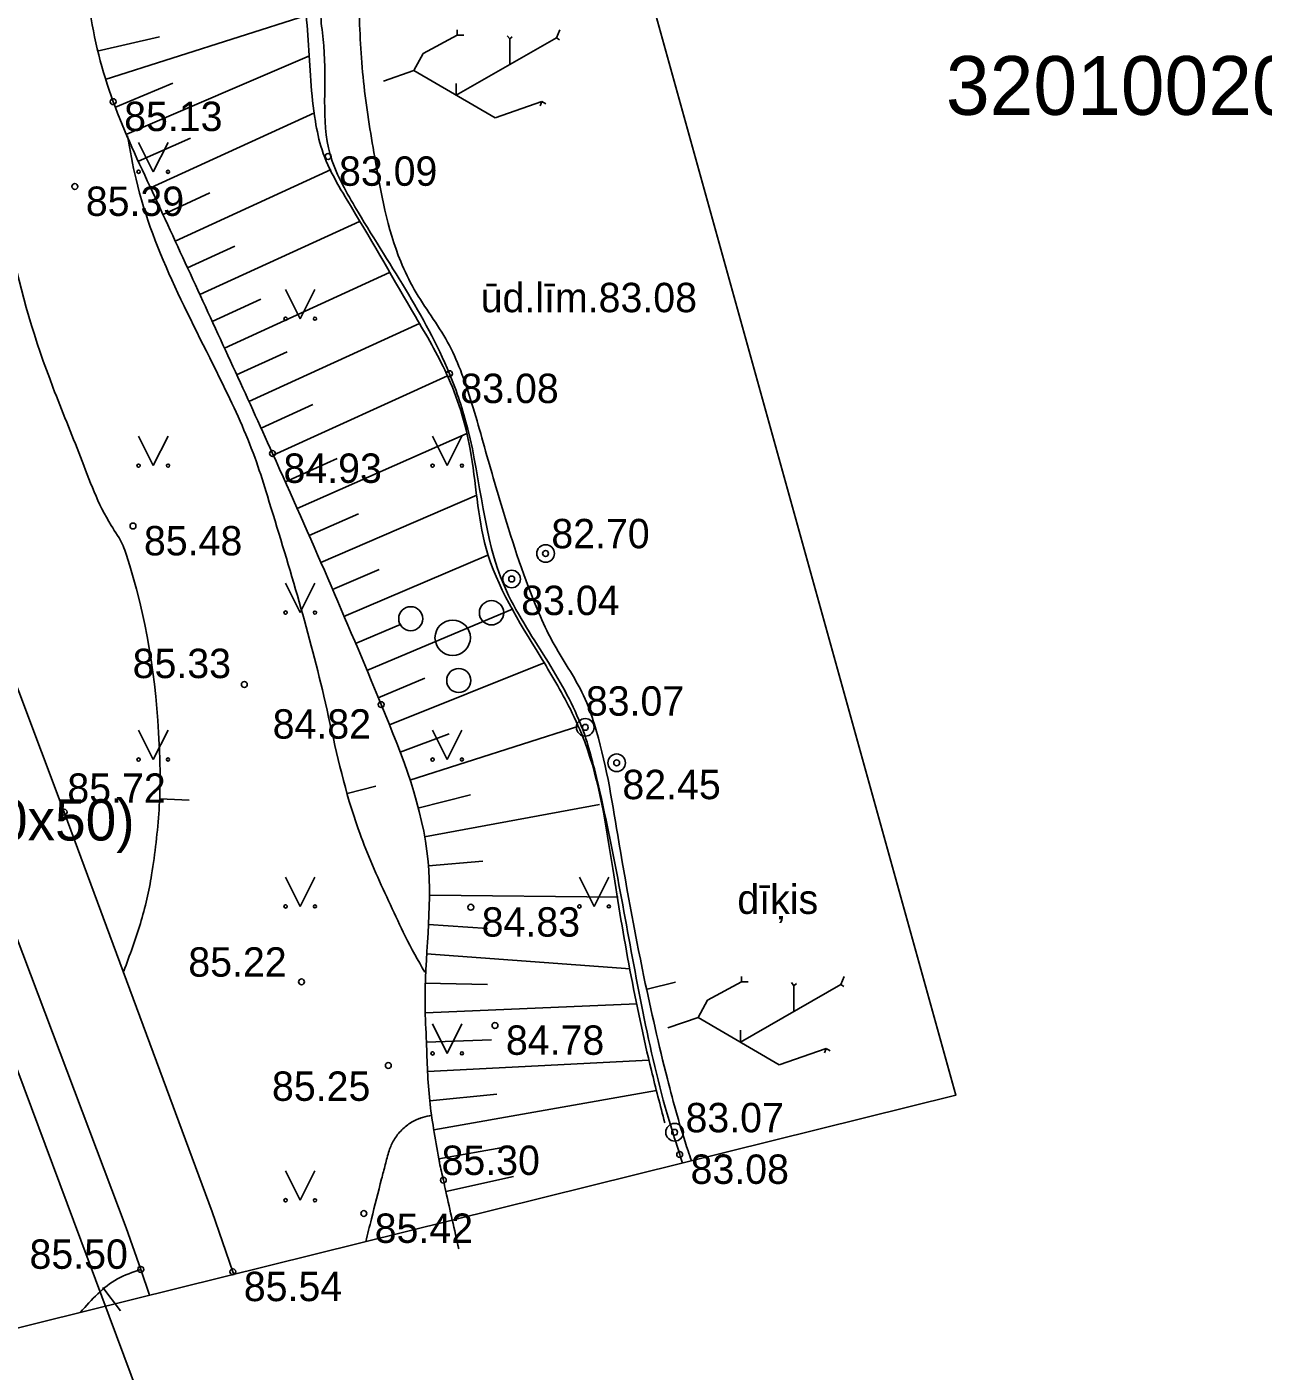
# Model space of a CAD drawing. Extents: x 576692 to 577659, y 273254 to 273799.
# Drawn here: x 576770.35 to 576791.38, y 273657.09 to 273679.97 of the extents above; entities that cross this region are included whole.
import ezdxf

# ---------------------------------------------------------------- set-up
doc = ezdxf.new("R2010")
doc.units = 0
for name, color, linetype in [('BUVE_EKAS_ADRS_TKST_#', 7, 'Continuous'), ('BUVE_EKAS_BPAL_####_#', 7, 'Continuous'), ('CELI_CAPM_####_####_#', 7, 'Continuous'), ('CELI_CMAL_####_####_#', 7, 'Continuous'), ('CELI_TAKA_####_####_#', 7, 'Continuous'), ('ELEK_STUT_####_####_#', 7, 'Continuous'), ('GAZE_ELEM_####_####_#', 7, 'Continuous'), ('GAZE_VADP_ZSPD_TKST_#', 7, 'Continuous'), ('GEOD_SITP_####_TKST_#', 7, 'Continuous'), ('HIDT_REZV_####_TKST_#', 7, 'Continuous'), ('LKAN_ELEM_PAST_TKST_#', 7, 'Continuous'), ('LKAN_VADP_PAST_####_I', 7, 'Continuous'), ('NORB_ZOGS_ZSTP_####_#', 7, 'Continuous'), ('RELJ_ELEM_####_####_#', 7, 'Continuous'), ('SAKT_ELEM_####_####_#', 7, 'Continuous'), ('SILT_VADP_UDEN_####_#', 7, 'Continuous')]:
    doc.layers.add(name, color=color, linetype=linetype)

msp = doc.modelspace()

# ---------------------------------------------------------------- linework, layer by layer
at = {"layer": 'BUVE_EKAS_ADRS_TKST_#'}
for p, q in [((576777.09, 273679.515), (576777.671, 273679.826)), ((576777.671, 273679.826), (576777.671, 273679.917)), ((576777.671, 273679.826), (576777.785, 273679.826)), ((576778.564, 273679.76), (576778.519, 273679.815)), ((576779.358, 273679.78), (576779.416, 273679.916)), ((576777.652, 273678.803), (576779.358, 273679.78)), ((576778.564, 273679.76), (576778.607, 273679.796)), ((576778.564, 273679.325), (576778.564, 273679.76)), ((576779.358, 273679.78), (576779.413, 273679.747)), ((576776.934, 273679.222), (576777.09, 273679.515)), ((576776.416, 273679.043), (576776.934, 273679.222)), ((576776.934, 273679.222), (576778.314, 273678.416)), ((576777.652, 273678.803), (576777.652, 273679.003)), ((576778.314, 273678.416), (576779.112, 273678.694)), ((576779.112, 273678.694), (576779.081, 273678.621)), ((576779.112, 273678.694), (576779.18, 273678.654)), ((576782.507, 273663.716), (576782.507, 273663.807)), ((576784.194, 273663.67), (576784.252, 273663.806)), ((576781.926, 273663.405), (576782.507, 273663.716)), ((576782.488, 273662.693), (576784.194, 273663.67)), ((576782.507, 273663.716), (576782.621, 273663.716)), ((576783.4, 273663.65), (576783.355, 273663.705)), ((576783.4, 273663.65), (576783.443, 273663.686)), ((576783.4, 273663.215), (576783.4, 273663.65)), ((576784.194, 273663.67), (576784.249, 273663.637)), ((576781.77, 273663.112), (576781.926, 273663.405)), ((576781.252, 273662.933), (576781.77, 273663.112)), ((576781.77, 273663.112), (576783.15, 273662.306)), ((576782.488, 273662.693), (576782.488, 273662.893)), ((576783.15, 273662.306), (576783.948, 273662.584)), ((576783.948, 273662.584), (576783.917, 273662.511)), ((576783.948, 273662.584), (576784.016, 273662.544))]:
    msp.add_line(p, q, dxfattribs=at)
for centre in [(576779.174, 273671.005), (576778.596, 273670.571), (576779.849, 273668.047), (576780.383, 273667.444), (576781.369, 273661.157)]:
    msp.add_circle(centre, 0.15, dxfattribs=at)
at = {"layer": 'CELI_CAPM_####_####_#'}
for points in [[(576773.869, 273658.741), (576773.854, 273658.784), (576773.503, 273659.803), (576770.984, 273666.605), (576766.299, 273679.057), (576764.543, 273683.538), (576764.259, 273684.554), (576764.25, 273685.513), (576764.288, 273686.523), (576764.428, 273692.633), (576764.527, 273693.163), (576767.396, 273701.827), (576768.01, 273703.188), (576772.621, 273713.302), (576777.579, 273724.305)], [(576775.322, 273724.131), (576774.601, 273722.477), (576775.024, 273722.324), (576771.324, 273714.127), (576766.646, 273703.83), (576766.03, 273702.46), (576765.472, 273700.84), (576763.518, 273694.624), (576763.117, 273693.591), (576762.914, 273692.62), (576762.805, 273686.629), (576762.771, 273685.624), (576762.737, 273684.906), (576763.015, 273683.516), (576764.654, 273679.032), (576769.528, 273666.179), (576772.041, 273659.532), (576772.286, 273658.824), (576772.437, 273658.386)]]:
    msp.add_lwpolyline(points, dxfattribs=at)
at = {"layer": 'CELI_TAKA_####_####_#'}
msp.add_lwpolyline([(576848.447, 273595.284), (576850.413, 273611.975), (576839.74, 273611.3), (576799.298, 273680.086), (576786.491, 273690.257), (576780.2, 273683.233), (576786.155, 273661.79), (576765.1, 273656.565), (576764.662, 273653.384), (576732.149, 273649.138), (576726.076, 273650.997), (576719.157, 273649.712), (576724.595, 273660.398), (576733.342, 273685.822), (576746.079, 273731.492)], dxfattribs=at)
at = {"layer": 'ELEK_STUT_####_####_#'}
msp.add_line((576781.385, 273663.713), (576780.9, 273663.593), dxfattribs=at)
msp.add_spline([(576781.655, 273660.674), (576781.598, 273660.841), (576781.246, 273662.068), (576780.848, 273663.8), (576780.402, 273666.21), (576780.006, 273668.093), (576779.82, 273668.587), (576779.56, 273669.054), (576779.287, 273669.515), (576779.059, 273669.996), (576778.44, 273671.764), (576778.09, 273672.972), (576777.724, 273674.128), (576777.507, 273674.603), (576777.226, 273675.05), (576776.94, 273675.497), (576776.71, 273675.971), (576776.267, 273677.75), (576776.076, 273679.036), (576776.026, 273679.68), (576776.013, 273680.317), (576776.135, 273681.001), (576776.4, 273681.673), (576776.676, 273682.346), (576776.833, 273683.032), (576776.94, 273683.888), (576776.846, 273685.038), (576776.734, 273685.836), (576776.505, 273687.076), (576776.58, 273687.714), (576777.345, 273691.31), (576777.594, 273692.158), (576777.931, 273692.99), (576778.258, 273693.812), (576778.387, 273694.222), (576778.476, 273694.632), (576778.436, 273694.883), (576778.29, 273695.128), (576778.123, 273695.373), (576778.016, 273695.622), (576777.97, 273695.864), (576777.937, 273696.12), (576778.016, 273696.611), (576778.25, 273697.042), (576778.494, 273697.466), (576779.008, 273698.293), (576779.552, 273699.101), (576780.118, 273699.898), (576780.834, 273700.829), (576781.192, 273701.294), (576781.531, 273701.771), (576781.761, 273702.157), (576781.963, 273702.559), (576782.162, 273702.965), (576782.379, 273703.361), (576783.474, 273704.863), (576783.856, 273705.225), (576784.068, 273705.377), (576784.286, 273705.517), (576784.851, 273705.517), (576785.021, 273705.353), (576785.155, 273705.173), (576785.275, 273704.774), (576785.265, 273704.403), (576785.227, 273704.029), (576785.081, 273703.29), (576784.586, 273701.576), (576784.291, 273700.897), (576783.929, 273700.245), (576783.574, 273699.588), (576783.297, 273698.89), (576783.016, 273696.963), (576783.02, 273695.989), (576783.067, 273695.021), (576783.103, 273694.576), (576783.165, 273694.134), (576783.262, 273693.693), (576783.403, 273693.254), (576783.559, 273692.883), (576783.7, 273692.679), (576783.864, 273692.517), (576784.389, 273692.292), (576784.815, 273692.256), (576785.363, 273692.3), (576785.72, 273692.399), (576786.083, 273692.578), (576786.32, 273692.795), (576786.541, 273693.149), (576786.789, 273693.689), (576787.124, 273694.61), (576787.341, 273695.392), (576787.377, 273695.816), (576787.218, 273696.205), (576787.074, 273696.483), (576787.107, 273696.831), (576787.137, 273696.903), (576787.172, 273696.976), (576787.268, 273697.039), (576787.575, 273696.898), (576787.783, 273696.811), (576787.97, 273696.784), (576788.258, 273697.005), (576788.726, 273697.259), (576788.891, 273697.319), (576789.063, 273697.36), (576789.236, 273697.403), (576789.401, 273697.467), (576789.749, 273697.734), (576790.384, 273698.531), (576790.511, 273699.039), (576790.337, 273699.768), (576790.207, 273700.029), (576790.044, 273700.273), (576789.916, 273700.542), (576789.829, 273700.785), (576789.807, 273701.355), (576789.883, 273702.115), (576790.097, 273704.111), (576790.331, 273705.756), (576790.518, 273706.867), (576790.939, 273708.386), (576791.702, 273710.052), (576792.372, 273711.212), (576792.879, 273711.925), (576793.213, 273712.22), (576793.487, 273712.3), (576793.574, 273712.039), (576792.942, 273711.019), (576792.547, 273710.348), (576791.875, 273708.874), (576791.381, 273707.59), (576791.167, 273706.727), (576790.932, 273705.121), (576790.685, 273703.227), (576790.531, 273701.648), (576790.551, 273700.812), (576790.839, 273700.176), (576791.1, 273699.581), (576791.187, 273698.919), (576790.953, 273698.183), (576790.404, 273697.42), (576789.99, 273697.018), (576789.2, 273696.657), (576789, 273696.592), (576788.794, 273696.544), (576788.391, 273696.383), (576788.224, 273696.035), (576788.159, 273695.335), (576788.071, 273694.134), (576788.04, 273693.651), (576788.048, 273693.294), (576788.244, 273692.639), (576788.558, 273692.026), (576788.879, 273691.706), (576791.459, 273689.649), (576797.983, 273684.662), (576799.135, 273683.867), (576801.011, 273683.002), (576803.058, 273681.765), (576804.293, 273680.709), (576804.792, 273680.043), (576805.327, 273678.757), (576805.553, 273678.31), (576805.969, 273678.02), (576806.825, 273678.223), (576807.172, 273678.313), (576807.866, 273678.514), (576808.167, 273678.535), (576808.272, 273678.469), (576808.197, 273678.35), (576807.951, 273678.238), (576807.574, 273678.036), (576806.891, 273677.751), (576805.749, 273677), (576805.859, 273676.057), (576805.969, 273675.349), (576806.013, 273675.146), (576806.17, 273674.787), (576806.278, 273674.737), (576806.635, 273674.761), (576807.015, 273674.811), (576807.159, 273674.831), (576807.999, 273674.897), (576808.295, 273674.667), (576808.082, 273674.136), (576807.366, 273673.959), (576807.092, 273673.91), (576806.672, 273673.746), (576806.654, 273673.413), (576806.748, 273673.021), (576807.171, 273671.649), (576807.647, 273670.487), (576808.044, 273670.213), (576808.672, 273670.123), (576809.15, 273670.231), (576809.443, 273670.518), (576809.814, 273671.033), (576810.125, 273671.338), (576810.52, 273671.326), (576811.279, 273670.985), (576811.309, 273670.751), (576811.088, 273670.769), (576810.585, 273670.883), (576810.179, 273670.793), (576809.683, 273670.351), (576809.055, 273669.639), (576809.049, 273669.178), (576809.294, 273668.939), (576811.028, 273668.029)], degree=3, dxfattribs=at)
at = {"layer": 'GAZE_ELEM_####_####_#'}
for p, q in [((576771.68, 273679.069), (576775.098, 273680.162)), ((576771.547, 273679.55), (576772.607, 273679.796)), ((576772.05, 273678.14), (576775.156, 273679.472)), ((576771.856, 273678.601), (576772.834, 273679.006)), ((576772.455, 273677.226), (576775.244, 273678.503)), ((576772.25, 273677.682), (576773.135, 273678.072)), ((576772.874, 273676.318), (576775.524, 273677.541)), ((576772.665, 273676.772), (576773.463, 273677.14)), ((576773.293, 273675.41), (576776.01, 273676.656)), ((576773.084, 273675.864), (576773.886, 273676.233)), ((576773.709, 273674.5), (576776.521, 273675.787)), ((576773.501, 273674.955), (576774.33, 273675.335)), ((576774.125, 273673.591), (576777.029, 273674.918)), ((576773.917, 273674.046), (576774.775, 273674.438)), ((576774.541, 273672.681), (576777.505, 273674.029)), ((576774.333, 273673.136), (576775.216, 273673.54)), ((576774.95, 273671.769), (576777.82, 273673.041)), ((576774.747, 273672.226), (576775.626, 273672.622)), ((576775.35, 273670.853), (576778.002, 273672)), ((576775.151, 273671.311), (576775.993, 273671.679)), ((576775.744, 273669.933), (576778.203, 273670.98)), ((576775.548, 273670.393), (576776.345, 273670.734)), ((576776.134, 273669.012), (576778.621, 273670.064)), ((576775.939, 273669.473), (576776.714, 273669.802)), ((576776.52, 273668.09), (576779.149, 273669.146)), ((576776.328, 273668.552), (576777.119, 273668.886)), ((576776.701, 273667.624), (576777.535, 273667.934)), ((576776.864, 273667.151), (576779.74, 273668.068)), ((576777.003, 273666.671), (576777.894, 273666.899)), ((576777.112, 273666.183), (576780.093, 273666.736)), ((576777.183, 273665.688), (576778.105, 273665.768)), ((576777.202, 273665.189), (576780.406, 273665.155)), ((576777.181, 273664.69), (576778.184, 273664.625)), ((576777.146, 273664.191), (576780.615, 273663.94)), ((576777.121, 273663.692), (576778.186, 273663.673)), ((576777.129, 273663.192), (576780.724, 273663.344)), ((576777.146, 273662.692), (576778.252, 273662.728)), ((576777.166, 273662.192), (576780.929, 273662.387)), ((576777.203, 273661.694), (576778.345, 273661.805)), ((576777.271, 273661.199), (576781.062, 273661.866)), ((576777.358, 273660.706), (576778.506, 273660.908)), ((576777.477, 273660.152), (576778.627, 273660.406))]:
    msp.add_line(p, q, dxfattribs=at)
msp.add_spline([(576791.053, 273723.247), (576786.777, 273723.358), (576785.853, 273723.331), (576784.941, 273723.192), (576784.038, 273722.93), (576783.59, 273722.749), (576783.142, 273722.532), (576782.382, 273722.029), (576781.761, 273721.406), (576781.269, 273720.685), (576781.069, 273720.293), (576780.897, 273719.883), (576780.716, 273719.093), (576780.667, 273718.284), (576780.617, 273717.482), (576780.432, 273716.715), (576780.102, 273715.97), (576779.933, 273715.597), (576779.779, 273715.22), (576779.019, 273713.137), (576778.296, 273711.041), (576777.889, 273709.532), (576777.585, 273707.993), (576777.259, 273706.456), (576777.049, 273705.699), (576776.786, 273704.953), (576776.187, 273703.759), (576775.433, 273702.661), (576774.588, 273701.62), (576773.716, 273700.6), (576773.39, 273700.273), (576773.037, 273699.974), (576772.692, 273699.666), (576772.393, 273699.312), (576771.842, 273698.068), (576770.97, 273694.555), (576770.948, 273693.639), (576771.025, 273692.723), (576771.358, 273690.891), (576771.727, 273689.057), (576771.881, 273687.681), (576771.889, 273687.222), (576771.79, 273685.908), (576771.593, 273684.593), (576771.405, 273683.278), (576771.329, 273681.964), (576771.349, 273681.138), (576771.414, 273680.312), (576771.818, 273678.693), (576772.486, 273677.158), (576773.173, 273675.669), (576774.529, 273672.707), (576776.378, 273668.434), (576777.175, 273665.767), (576777.124, 273663.311), (576777.146, 273662.692), (576777.166, 273662.192), (576777.203, 273661.694), (576777.268, 273661.219), (576777.358, 273660.706), (576777.37, 273660.64), (576777.435, 273660.343), (576777.477, 273660.152), (576777.586, 273659.664), (576777.697, 273659.176)], degree=3, dxfattribs=at)
at = {"layer": 'GEOD_SITP_####_TKST_#'}
for p, q in [((576776.284, 273667.049), (576775.8, 273666.922)), ((576773.109, 273666.806), (576772.61, 273666.83)), ((576771.942, 273658.119), (576771.64, 273658.518))]:
    msp.add_line(p, q, dxfattribs=at)
for points in [[(576771.012, 273694.903), (576770.897, 273694.749), (576770.848, 273694.681), (576770.769, 273694.511), (576770.586, 273693.743), (576769.497, 273689.762), (576769.267, 273688.405), (576769.27, 273687.222), (576769.378, 273686.039), (576769.501, 273684.856), (576769.548, 273683.673), (576769.52, 273683.23), (576769.451, 273682.81), (576769.357, 273682.394), (576769.262, 273681.979), (576769.188, 273681.562), (576769.176, 273680.6), (576769.604, 273678.839), (576769.869, 273677.731), (576769.979, 273677.003), (576770.021, 273676.635), (576770.081, 273676.271), (576770.793, 273673.833), (576771.261, 273672.65), (576771.782, 273671.484), (576771.987, 273671.135), (576772.039, 273670.993), (576772.601, 273667.751), (576772.598, 273666.644), (576772.546, 273666.09), (576772.472, 273665.54), (576772.28, 273664.711), (576771.998, 273663.9)], [(576777.12, 273663.88), (576776.785, 273664.494), (576776.534, 273665.028), (576776.287, 273665.565), (576775.87, 273666.668), (576775.401, 273668.578), (576774.441, 273671.984), (576774.254, 273672.564), (576773.73, 273673.787), (576772.206, 273677.373), (576772.061, 273678.112)], [(576777.238, 273661.449), (576777.082, 273661.408), (576777.034, 273661.394), (576776.986, 273661.375), (576776.894, 273661.328), (576776.728, 273661.197), (576776.596, 273661.031), (576776.512, 273660.843), (576776.446, 273660.605), (576776.384, 273660.365), (576776.211, 273659.682), (576776.115, 273659.299)], [(576772.286, 273658.824), (576771.888, 273658.661), (576771.261, 273658.094)]]:
    msp.add_spline(points, degree=3, dxfattribs=at)
at = {"layer": 'LKAN_ELEM_PAST_TKST_#'}
for p, q in [((576772.25, 273678), (576772.5, 273677.5)), ((576772.5, 273677.5), (576772.75, 273678)), ((576774.75, 273675.5), (576775, 273675)), ((576775, 273675), (576775.25, 273675.5)), ((576772.25, 273673), (576772.5, 273672.5)), ((576772.5, 273672.5), (576772.75, 273673)), ((576777.25, 273673), (576777.5, 273672.5)), ((576777.5, 273672.5), (576777.75, 273673)), ((576774.75, 273670.5), (576775, 273670)), ((576775, 273670), (576775.25, 273670.5)), ((576772.25, 273668), (576772.5, 273667.5)), ((576772.5, 273667.5), (576772.75, 273668)), ((576777.25, 273668), (576777.5, 273667.5)), ((576777.5, 273667.5), (576777.75, 273668)), ((576774.75, 273665.5), (576775, 273665)), ((576775, 273665), (576775.25, 273665.5)), ((576779.75, 273665.5), (576780, 273665)), ((576780, 273665), (576780.25, 273665.5)), ((576777.25, 273663), (576777.5, 273662.5)), ((576777.5, 273662.5), (576777.75, 273663)), ((576774.75, 273660.5), (576775, 273660)), ((576775, 273660), (576775.25, 273660.5))]:
    msp.add_line(p, q, dxfattribs=at)
for centre, radius in [((576772.25, 273677.5), 0.028), ((576772.75, 273677.5), 0.0263), ((576774.75, 273675), 0.028), ((576775.25, 273675), 0.0263), ((576772.25, 273672.5), 0.028), ((576772.75, 273672.5), 0.0263), ((576777.25, 273672.5), 0.028), ((576777.75, 273672.5), 0.0263), ((576778.254, 273669.997), 0.207), ((576774.75, 273670), 0.028), ((576775.25, 273670), 0.0263), ((576776.879, 273669.896), 0.204), ((576777.593, 273669.572), 0.301), ((576777.696, 273668.844), 0.205), ((576772.25, 273667.5), 0.028), ((576772.75, 273667.5), 0.0263), ((576777.25, 273667.5), 0.028), ((576777.75, 273667.5), 0.0263), ((576774.75, 273665), 0.028), ((576775.25, 273665), 0.0263), ((576779.75, 273665), 0.028), ((576780.25, 273665), 0.0263), ((576777.25, 273662.5), 0.028), ((576777.75, 273662.5), 0.0263), ((576774.75, 273660), 0.028), ((576775.25, 273660), 0.0263)]:
    msp.add_circle(centre, radius, dxfattribs=at)
at = {"layer": 'LKAN_VADP_PAST_####_I'}
for points in [[(576781.501, 273660.635), (576781.496, 273660.65), (576781.455, 273660.779), (576781.275, 273661.357), (576780.828, 273663.211), (576780.123, 273666.836), (576779.986, 273667.411), (576779.861, 273667.85), (576779.768, 273668.105), (576779.181, 273669.215), (576778.472, 273670.451), (576777.851, 273673.122), (576777.538, 273674.065), (576775.93, 273676.904), (576775.509, 273677.797), (576775.401, 273679.642), (576775.37, 273680.519), (576775.604, 273681.014), (576776.206, 273681.628), (576776.467, 273682.088), (576776.752, 273682.97), (576776.844, 273683.941), (576776.692, 273685.467), (576776.546, 273686.299), (576776.429, 273686.931), (576776.367, 273687.274), (576775.96, 273687.442), (576775.277, 273687.548), (576774.978, 273687.628), (576775.079, 273688.182), (576775.262, 273688.735), (576776.124, 273691.449), (576777.389, 273694.737), (576777.094, 273696.247), (576779.545, 273700.17), (576784.37, 273706.465), (576784.738, 273706.771), (576785.485, 273706.019), (576785.956, 273704.96), (576785.856, 273704.317), (576785.373, 273702.238), (576785.159, 273701.215), (576783.895, 273698.386), (576783.48, 273693.464), (576783.621, 273693.041), (576783.797, 273692.76), (576784.337, 273692.438), (576785.992, 273692.705), (576786.226, 273692.911), (576786.555, 273693.398), (576786.759, 273693.851), (576787.04, 273694.781), (576787.201, 273695.715), (576786.917, 273696.707), (576787.297, 273697.174), (576787.96, 273696.896)], [(576789.072, 273691.951), (576798.903, 273684.143), (576801.14, 273683.05), (576804.525, 273680.93), (576805.205, 273679.39), (576805.32, 273679.054), (576805.996, 273678.127), (576807.505, 273678.472), (576808.011, 273678.608), (576808.59, 273678.607), (576807.633, 273677.996), (576806.974, 273677.719), (576806.026, 273677.175), (576805.879, 273676.66), (576806.152, 273675.206), (576806.224, 273674.944), (576806.307, 273674.87), (576806.449, 273674.852), (576806.612, 273674.884)]]:
    msp.add_spline(points, degree=3, dxfattribs=at)
at = {"layer": 'RELJ_ELEM_####_####_#'}
for centre in [(576771.818, 273678.693), (576775.474, 273677.762), (576771.166, 273677.249), (576777.538, 273674.065), (576774.529, 273672.707), (576772.155, 273671.473), (576779.174, 273671.005), (576778.596, 273670.571), (576774.049, 273668.777), (576776.378, 273668.434), (576779.849, 273668.047), (576780.383, 273667.444), (576770.984, 273666.605), (576777.901, 273664.986), (576775.022, 273663.717), (576778.313, 273662.975), (576776.498, 273662.294), (576781.369, 273661.157), (576781.455, 273660.779), (576777.435, 273660.343), (576776.081, 273659.775), (576772.286, 273658.824), (576773.854, 273658.784)]:
    msp.add_circle(centre, 0.05, dxfattribs=at)
at = {"layer": 'SAKT_ELEM_####_####_#'}
msp.add_spline([(576781.202, 273661.318), (576780.974, 273662.21), (576780.316, 273665.645), (576779.839, 273667.799), (576779.595, 273668.354), (576779.079, 273669.26), (576778.162, 273671.093), (576777.891, 273672.78), (576777.488, 273674.065), (576776.96, 273675.037), (576775.871, 273676.897), (576775.37, 273677.874), (576775.257, 273678.364), (576775.133, 273679.739), (576775.03, 273681.114), (576774.961, 273682.49), (576774.938, 273683.867), (576774.87, 273687.097), (576774.815, 273687.689), (576774.984, 273690.271), (576775.018, 273691.339), (576775.059, 273691.873), (576775.087, 273692.139), (576775.122, 273692.406), (576775.896, 273694.808), (576777.024, 273697.098), (576779.3, 273701.959), (576781.575, 273706.819), (576782.904, 273709.89), (576783.054, 273710.383), (576783.121, 273710.894), (576783.116, 273711.95), (576783.095, 273713.018), (576783.268, 273714.057), (576783.685, 273714.889), (576783.983, 273715.248), (576784.343, 273715.563), (576785.305, 273716.116), (576786.325, 273716.506), (576787.343, 273716.859), (576787.832, 273717.061), (576788.297, 273717.301), (576788.701, 273717.648), (576789.074, 273718.078), (576789.469, 273718.444), (576789.938, 273718.601), (576790.426, 273718.77)], degree=3, dxfattribs=at)
at = {"layer": 'SILT_VADP_UDEN_####_#'}
for points in [[(576776.102, 273646.342), (576764.98, 273676.18), (576762.24, 273683.67), (576762.48, 273692.95), (576765.79, 273703), (576773.75, 273720.17), (576775.79, 273724.09), (576819.3, 273727.418), (576829.949, 273731.794)], [(576722.81, 273698.708), (576735.14, 273689.6), (576764.98, 273676.18), (576776.102, 273646.342)]]:
    msp.add_lwpolyline(points, dxfattribs=at)

# ---------------------------------------------------------------- texts
at = {"layer": 'BUVE_EKAS_BPAL_####_#'}
msp.add_text('32010020107', height=1, dxfattribs=at).set_placement((576785.985, 273678.469))
at = {"layer": 'CELI_CMAL_####_####_#'}
msp.add_text('b(50x50)', height=0.7, dxfattribs=at).set_placement((576768.487, 273666.122))
at = {"layer": 'GAZE_VADP_ZSPD_TKST_#'}
for s, p in [('ūd.līm.83.08', (576778.07, 273675.111)), ('dīķis', (576782.437, 273664.873))]:
    msp.add_text(s, height=0.5, dxfattribs=at).set_placement(p)
at = {"layer": 'HIDT_REZV_####_TKST_#'}
for s, p in [(' 85.13', (576771.818, 273678.193)), (' 83.09', (576775.474, 273677.262)), (' 85.39', (576771.166, 273676.749)), (' 83.08', (576777.538, 273673.565)), (' 84.93', (576774.529, 273672.207)), (' 85.48', (576772.155, 273670.973)), (' 85.33', (576771.963, 273668.885)), (' 84.82', (576774.345, 273667.855)), (' 85.72', (576770.852, 273666.763)), (' 84.83', (576777.901, 273664.486)), (' 85.22', (576772.91, 273663.805)), (' 84.78', (576778.313, 273662.475)), (' 85.25', (576774.333, 273661.692)), (' 85.30', (576777.218, 273660.431)), (' 83.08', (576781.455, 273660.279)), (' 85.42', (576776.081, 273659.275)), (' 85.50', (576770.208, 273658.834)), (' 85.54', (576773.854, 273658.284))]:
    msp.add_text(s, height=0.5, dxfattribs=at).set_placement(p)
at = {"layer": 'NORB_ZOGS_ZSTP_####_#'}
for s, p in [(' 82.70', (576779.086, 273671.094)), (' 83.04', (576778.574, 273669.958)), (' 83.07', (576779.673, 273668.246)), (' 82.45', (576780.295, 273666.825)), (' 83.07', (576781.369, 273661.157))]:
    msp.add_text(s, height=0.5, dxfattribs=at).set_placement(p)

doc.saveas('drawing.dxf')
